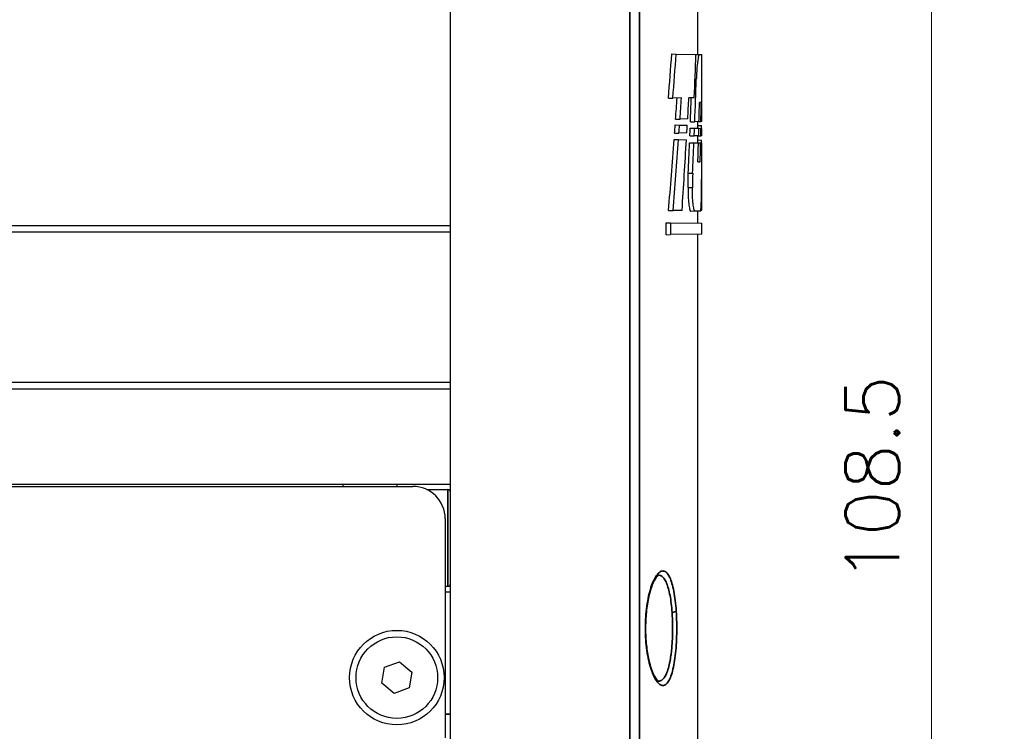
# Model space of a CAD drawing. Header units: millimetres. Extents: x 399 to 6233, y -1870 to 1602.
# Tile 434 of 656: x 4833 to 4879, y 397 to 430. Entities that reach past the tile are written whole.
import ezdxf

# ---------------------------------------------------------------- set-up
doc = ezdxf.new("R2010")
doc.units = ezdxf.units.MM
for name, color, linetype, lineweight in [('AM_5', 3, 'Continuous', 25), ('可見 (ISO)', 7, 'Continuous', 25), ('窄部可見 (ISO)', 7, 'Continuous', 35)]:
    doc.layers.add(name, color=color, linetype=linetype, lineweight=lineweight)
doc.styles.add('尺寸標註', font='romans.shx', dxfattribs={"bigfont": 'CHINESET.SHX'})
doc.dimstyles.new('CNS1$0', dxfattribs={"dimtxt": 2.5, "dimasz": 2.5, "dimexe": 1, "dimexo": 1, "dimgap": 1.5, "dimtad": 1, "dimtoh": 1, "dimdec": 1, "dimdsep": 46, "dimtxsty": '尺寸標註', "dimcen": 0, "dimclrd": 2, "dimclre": 2, "dimclrt": 1, "dimadec": 0, "dimazin": 2, "dimtp": 0.1, "dimtm": 0.1, "dimtfac": 0.71, "dimtdec": 1, "dimtmove": 0, "dimatfit": 0, "dimfxl": 0, "dimlwd": 13, "dimlwe": 13, "dimarcsym": 0})

# ---------------------------------------------------------------- blocks, each defined once
blk = doc.blocks.new('*D284')
at = {"layer": 'AM_5', "color": 2, "lineweight": 13}
for p, q in [((4818.116, 463.056), (4876.653, 463.056)), ((4875.653, 357.056), (4875.653, 460.556)), ((4827.43, 354.556), (4876.653, 354.556))]:
    blk.add_line(p, q, dxfattribs=at)
at = {"layer": 'AM_5', "color": 2, "lineweight": -2}
for points in [[(4875.236, 460.556), (4876.07, 460.556), (4875.653, 463.056)], [(4875.236, 357.056), (4876.07, 357.056), (4875.653, 354.556)]]:
    blk.add_solid(points, dxfattribs=at)
at = {"layer": 'Defpoints', "color": 0, "lineweight": -2}
for p in [(4817.116, 463.056), (4875.653, 463.056), (4826.43, 354.556)]:
    blk.add_point(p, dxfattribs=at)
at = {"layer": 'AM_5', "color": 1, "insert": (4872.903, 408.806), "char_height": 2.5, "attachment_point": 5, "rotation": 90, "style": '尺寸標註'}
blk.add_mtext('108.5', dxfattribs=at)
blk = doc.blocks.new('*D285')
at = {"layer": 'AM_5', "color": 2, "lineweight": 13}
for p, q in [((4840.264, 466.056), (4886.776, 466.056)), ((4885.776, 463.556), (4885.776, 357.056)), ((4827.43, 354.556), (4886.776, 354.556))]:
    blk.add_line(p, q, dxfattribs=at)
at = {"layer": 'AM_5', "color": 2, "lineweight": -2}
for points in [[(4885.359, 463.556), (4886.193, 463.556), (4885.776, 466.056)], [(4885.359, 357.056), (4886.193, 357.056), (4885.776, 354.556)]]:
    blk.add_solid(points, dxfattribs=at)
at = {"layer": 'Defpoints', "color": 0, "lineweight": -2}
for p in [(4839.264, 466.056), (4826.43, 354.556), (4885.776, 354.556)]:
    blk.add_point(p, dxfattribs=at)
at = {"layer": 'AM_5', "color": 1, "insert": (4883.026, 410.306), "char_height": 2.5, "attachment_point": 5, "rotation": 90, "style": '尺寸標註'}
blk.add_mtext('111.5', dxfattribs=at)

msp = doc.modelspace()

# ---------------------------------------------------------------- linework, layer by layer
at = {"layer": '可見 (ISO)'}
for p, q in [((4864.764, 453.814), (4864.764, 428.567)), ((4853.264, 420.606), (4853.264, 446.934)), ((4863.566, 428.588), (4863.772, 428.584)), ((4863.772, 428.584), (4864.689, 428.568)), ((4864.689, 428.568), (4864.835, 428.566)), ((4864.835, 428.566), (4864.962, 428.564)), ((4864.964, 425.592), (4864.964, 428.43)), ((4864.646, 427.408), (4864.705, 427.408)), ((4863.404, 426.531), (4863.611, 426.535)), ((4864.015, 426.542), (4863.611, 426.535)), ((4864.613, 426.553), (4864.358, 426.548)), ((4864.931, 426.328), (4864.851, 426.327)), ((4863.743, 425.557), (4863.949, 425.561)), ((4864.305, 425.567), (4863.949, 425.561)), ((4864.431, 425.432), (4864.633, 425.436)), ((4864.83, 425.439), (4864.633, 425.436)), ((4864.764, 425.438), (4864.764, 425.128)), ((4864.83, 425.439), (4864.919, 425.441)), ((4864.964, 425.441), (4864.919, 425.441)), ((4863.72, 425.284), (4863.926, 425.28)), ((4864.265, 424.91), (4863.899, 424.904)), ((4863.926, 425.28), (4864.285, 425.274)), ((4864.422, 425.134), (4864.624, 425.13)), ((4864.624, 425.13), (4864.822, 425.127)), ((4864.764, 425.265), (4864.95, 425.262)), ((4864.822, 425.127), (4864.916, 425.125)), ((4864.916, 425.125), (4864.964, 425.125)), ((4863.668, 424.605), (4863.873, 424.602)), ((4863.693, 424.9), (4863.899, 424.904)), ((4863.873, 424.602), (4864.244, 424.595)), ((4864.394, 424.455), (4864.596, 424.452)), ((4864.408, 424.775), (4864.61, 424.779)), ((4864.596, 424.452), (4864.804, 424.448)), ((4864.813, 424.782), (4864.61, 424.779)), ((4864.764, 424.781), (4864.764, 424.449)), ((4864.764, 424.586), (4864.945, 424.583)), ((4864.813, 424.782), (4864.91, 424.784)), ((4864.964, 424.785), (4864.91, 424.784)), ((4864.804, 424.448), (4864.904, 424.446)), ((4864.904, 424.446), (4864.963, 424.445)), ((4864.779, 423.569), (4864.888, 423.568)), ((4864.333, 423.032), (4864.536, 423.032)), ((4864.323, 422.371), (4864.525, 422.371)), ((4863.416, 421.297), (4863.623, 421.3)), ((4864.043, 421.308), (4863.623, 421.3)), ((4864.651, 421.265), (4864.449, 421.261)), ((4864.904, 421.269), (4864.651, 421.265)), ((4864.764, 421.267), (4864.764, 420.71)), ((4864.914, 421.323), (4864.964, 421.324)), ((4740.264, 420.606), (4853.264, 420.606)), ((4853.264, 420.306), (4853.264, 420.606)), ((4863.299, 420.735), (4863.506, 420.732)), ((4863.299, 420.174), (4863.299, 420.735)), ((4863.506, 420.732), (4864.964, 420.706)), ((4863.506, 420.732), (4863.506, 420.177)), ((4864.964, 420.203), (4864.964, 420.706)), ((4740.264, 420.306), (4853.264, 420.306)), ((4853.264, 413.306), (4853.264, 420.306)), ((4863.299, 420.174), (4863.506, 420.177)), ((4864.964, 420.203), (4863.506, 420.177)), ((4864.764, 420.199), (4864.764, 395.498)), ((4740.264, 413.306), (4853.264, 413.306)), ((4740.264, 413.006), (4853.264, 413.006)), ((4853.264, 413.006), (4853.264, 413.306)), ((4853.264, 408.556), (4853.264, 413.006)), ((4740.264, 408.556), (4853.264, 408.556)), ((4742.014, 408.456), (4851.514, 408.456)), ((4848.264, 408.456), (4848.264, 408.556)), ((4850.764, 408.556), (4850.764, 408.456)), ((4853.264, 396.556), (4853.264, 408.556)), ((4852.168, 408.306), (4853.139, 408.306)), ((4853.014, 406.956), (4853.014, 396.756)), ((4853.014, 403.806), (4853.139, 403.806)), ((4853.014, 403.556), (4853.264, 403.556)), ((4850.187, 400.036), (4850.892, 400.296)), ((4850.892, 400.296), (4851.469, 399.816)), ((4850.06, 399.296), (4850.187, 400.036)), ((4851.469, 399.816), (4851.341, 399.076)), ((4850.637, 398.816), (4850.06, 399.296)), ((4851.341, 399.076), (4850.637, 398.816))]:
    msp.add_line(p, q, dxfattribs=at)
for radius in [2.2, 1.9]:
    msp.add_circle((4850.764, 399.556), radius, dxfattribs=at)
for centre, radius, start, end in [((4851.514, 406.956), 1.5, 0, 90), ((4853.139, 408.181), 0.125, 0, 90), ((4853.139, 403.931), 0.125, 270, 0)]:
    msp.add_arc(centre, radius, start, end, dxfattribs=at)
for centre, major_axis, ratio, start_param, end_param in [((4425.04, 461.129), (439.037, -24.838), 0.951069, 6.259795, 6.264728), ((4422.966, 461.147), (441.308, -24.967), 0.951069, 6.260188, 6.265078), ((4388.488, 441.346), (475.786, 26.917), 0.951069, 6.191129, 6.195579), ((4386.389, 444.872), (477.869, -27.237), 0.951806, 0.017142, 0.021474), ((4409.919, 456.525), (454.145, -25.884), 0.951806, 6.27142, 6.273692), ((4407.839, 456.539), (456.422, -26.014), 0.951806, 6.271756, 6.274016), ((4389.325, 446.677), (474.931, 27.069), 0.951806, 6.176743, 6.178912), ((4388.373, 444.869), (475.689, -27.112), 0.951806, 0.016945, 0.019412), ((4376.984, 433.724), (487.264, 27.772), 0.951806, 6.205543, 6.207453), ((4377.328, 434.364), (486.921, -27.752), 0.951806, 0.040589, 0.042501), ((4819.014, 422.973), (0.94, 142.854), 0.321589, 4.731784, 4.732838), ((4819.018, 457.744), (-0.937, 140.956), 0.324476, 4.475061, 4.477859), ((4819.016, 457.745), (-0.942, 141.575), 0.324481, 4.476125, 4.478858), ((4819.009, 446.961), (0.941, 141.587), 0.324506, 4.558169, 4.560769), ((4819.016, 444.909), (-0.938, 140.96), 0.324483, 4.566903, 4.569475), ((4819.015, 444.91), (-0.942, 141.577), 0.324485, 4.567555, 4.570065), ((4819.015, 433.67), (0.942, 141.577), 0.324484, 4.651732, 4.654172), ((4819.012, 434.234), (-0.943, 141.582), 0.324497, 4.643429, 4.645846), ((4818.977, 426.962), (-0.855, -223.309), 0.205899, 1.563355, 1.56397), ((4819.014, 422.994), (0.942, 141.578), 0.324487, 4.727198, 4.729598), ((4819.014, 458.1), (0.935, -142.232), 0.321589, 1.306951, 1.330958), ((4819.014, 458.1), (0.94, -142.854), 0.321589, 1.308143, 1.331987), ((4394.041, 446.572), (470.215, 26.8), 0.951806, 6.166996, 6.174338), ((4391.761, 444.657), (472.303, -26.919), 0.951806, 0.011775, 0.014937), ((4389.767, 444.66), (474.494, -27.044), 0.951806, 0.011987, 0.015129), ((4374.981, 423.085), (489.264, -27.886), 0.951806, 0.062727, 0.063021), ((4385.908, 433.629), (478.365, 27.044), 0.950998, 6.201732, 6.20366), ((4386.329, 434.266), (477.944, -27.02), 0.950998, 0.03588, 0.037811), ((4374.976, 423.066), (489.269, 27.886), 0.951806, 6.221878, 6.226332), ((4374.981, 423.085), (489.264, -27.886), 0.951806, 0.056035, 0.05979)]:
    msp.add_ellipse(centre, major_axis=major_axis, ratio=ratio, start_param=start_param, end_param=end_param, dxfattribs=at)
for points, knots in [([(4864.835, 428.566), (4864.824, 428.547), (4864.811, 428.507), (4864.781, 428.358), (4864.763, 428.224), (4864.732, 427.915), (4864.718, 427.719), (4864.708, 427.473), (4864.706, 427.44), (4864.705, 427.408)], [0.8089084, 0.8089084, 0.8089084, 0.8089084, 0.8536893, 0.8536893, 0.9195588, 0.9195588, 0.9852367, 0.9852367, 0.9949888, 0.9949888, 0.9949888, 0.9949888]), ([(4864.964, 428.43), (4864.964, 428.453), (4864.964, 428.473), (4864.964, 428.534), (4864.963, 428.558), (4864.962, 428.564)], [-0.19700423, -0.19700423, -0.19700423, -0.19700423, -0.18427293, -0.18427293, -0.15180652, -0.15180652, -0.15180652, -0.15180652]), ([(4864.323, 422.371), (4864.322, 422.33), (4864.322, 422.289), (4864.322, 422.124), (4864.325, 421.992), (4864.339, 421.749), (4864.35, 421.638), (4864.373, 421.462), (4864.388, 421.386), (4864.418, 421.285), (4864.435, 421.261), (4864.449, 421.261)], [-0.3106286, -0.3106286, -0.3106286, -0.3106286, -0.2985275, -0.2985275, -0.2612771, -0.2612771, -0.2240267, -0.2240267, -0.1865013, -0.1865013, -0.148976, -0.148976, -0.148976, -0.148976]), ([(4864.651, 421.265), (4864.651, 421.265), (4864.651, 421.265), (4864.636, 421.264), (4864.62, 421.289), (4864.59, 421.389), (4864.575, 421.465), (4864.552, 421.64), (4864.541, 421.75), (4864.528, 421.993), (4864.524, 422.124), (4864.524, 422.248), (4864.524, 422.288), (4864.524, 422.33), (4864.525, 422.371)], [0.4453362, 0.4453362, 0.4453362, 0.4453362, 0.4458977, 0.4458977, 0.4832863, 0.4832863, 0.520675, 0.520675, 0.5577925, 0.5577925, 0.59491, 0.59491, 0.59491, 0.6069789, 0.6069789, 0.6069789, 0.6069789]), ([(4864.904, 421.269), (4864.909, 421.292), (4864.915, 421.325), (4864.929, 421.459), (4864.936, 421.593), (4864.946, 421.902), (4864.949, 422.098), (4864.952, 422.33), (4864.952, 422.349), (4864.952, 422.367)], [-0.7547784, -0.7547784, -0.7547784, -0.7547784, -0.7217015, -0.7217015, -0.65609, -0.65609, -0.5905844, -0.5905844, -0.5849967, -0.5849967, -0.5849967, -0.5849967]), ([(4862.959, 404.321), (4862.959, 404.321), (4862.929, 404.315), (4862.826, 404.204), (4862.761, 404.103), (4862.642, 403.837), (4862.585, 403.672), (4862.481, 403.279), (4862.435, 403.041), (4862.37, 402.539), (4862.35, 402.269), (4862.345, 401.966), (4862.344, 401.934), (4862.344, 401.853), (4862.344, 401.805), (4862.347, 401.61), (4862.353, 401.464), (4862.369, 401.242), (4862.376, 401.162), (4862.384, 401.085)], [0.002547, 0.002547, 0.002547, 0.002547, 0.0800677, 0.0800677, 0.1583486, 0.1583486, 0.2339547, 0.2339547, 0.3160705, 0.3160705, 0.3971781, 0.3971781, 0.4068801, 0.4068801, 0.4214367, 0.4214367, 0.4652627, 0.4652627, 0.4898931, 0.4898931, 0.4898931, 0.4898931]), ([(4862.384, 401.085), (4862.41, 400.832), (4862.45, 400.591), (4862.547, 400.165), (4862.605, 399.975), (4862.73, 399.669), (4862.798, 399.549), (4862.91, 399.411), (4862.952, 399.393), (4862.959, 399.392), (4862.959, 399.392), (4862.959, 399.392)], [0, 0, 0, 0, 0.0798484, 0.0798484, 0.1603704, 0.1603704, 0.2422508, 0.2422508, 0.319718, 0.319718, 0.3306915, 0.3306915, 0.3306915, 0.3306915])]:
    msp.add_open_spline(points, degree=3, knots=knots, dxfattribs=at)
for points in [[(4864.323, 422.371), (4864.325, 422.59), (4864.328, 422.811), (4864.333, 423.032)], [(4864.536, 423.032), (4864.531, 422.81), (4864.527, 422.589), (4864.525, 422.371)]]:
    msp.add_open_spline(points, degree=3, dxfattribs=at)
at = {"layer": '窄部可見 (ISO)'}
for p, q in [((4861.606, 396.701), (4861.606, 453.86)), ((4862.068, 453.861), (4862.068, 396.701)), ((4853.139, 408.306), (4853.139, 403.806)), ((4853.264, 397.856), (4853.014, 397.856))]:
    msp.add_line(p, q, dxfattribs=at)
for centre, major_axis, ratio, start_param, end_param in [((4863.574, 402.649), (0.2, 0.013), 0.296878, 4.710273, 6.064298), ((4862.185, 401.064), (0.199, 0.021), 0.295711, 5.942725, 6.283185)]:
    msp.add_ellipse(centre, major_axis=major_axis, ratio=ratio, start_param=start_param, end_param=end_param, dxfattribs=at)
for points, knots in [([(4862.374, 401.064), (4862.357, 401.233), (4862.344, 401.406), (4862.338, 401.583), (4862.332, 401.76), (4862.332, 401.94), (4862.338, 402.116), (4862.344, 402.293), (4862.355, 402.466), (4862.373, 402.635), (4862.39, 402.804), (4862.414, 402.969), (4862.441, 403.123), (4862.469, 403.277), (4862.501, 403.422), (4862.538, 403.557), (4862.574, 403.692), (4862.614, 403.813), (4862.656, 403.922), (4862.698, 404.031), (4862.743, 404.127), (4862.789, 404.208), (4862.835, 404.288), (4862.883, 404.354), (4862.931, 404.404), (4862.979, 404.454), (4863.027, 404.488), (4863.075, 404.506), (4863.123, 404.524), (4863.169, 404.525), (4863.216, 404.51), (4863.308, 404.48), (4863.393, 404.384), (4863.469, 404.223), (4863.506, 404.143), (4863.541, 404.048), (4863.573, 403.94), (4863.605, 403.831), (4863.634, 403.708), (4863.659, 403.573), (4863.685, 403.439), (4863.707, 403.294), (4863.725, 403.139), (4863.744, 402.985), (4863.759, 402.819), (4863.77, 402.649)], [0.016662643, 0.016662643, 0.016662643, 0.016662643, 0.017195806, 0.017195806, 0.017195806, 0.017729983, 0.017729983, 0.017729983, 0.018267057, 0.018267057, 0.018267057, 0.018804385, 0.018804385, 0.018804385, 0.019342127, 0.019342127, 0.019342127, 0.019880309, 0.019880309, 0.019880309, 0.02041893, 0.02041893, 0.02041893, 0.020957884, 0.020957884, 0.020957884, 0.021497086, 0.021497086, 0.021497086, 0.022036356, 0.022036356, 0.022036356, 0.023114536, 0.023114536, 0.023114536, 0.023653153, 0.023653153, 0.023653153, 0.024190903, 0.024190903, 0.024190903, 0.024728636, 0.024728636, 0.024728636, 0.025266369, 0.025266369, 0.025266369, 0.025266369]), ([(4863.578, 402.59), (4863.568, 402.732), (4863.554, 402.872), (4863.522, 403.135), (4863.503, 403.258), (4863.46, 403.49), (4863.435, 403.599), (4863.38, 403.794), (4863.351, 403.881), (4863.287, 404.033), (4863.252, 404.099), (4863.179, 404.204), (4863.142, 404.244), (4863.062, 404.301), (4863.021, 404.317), (4862.972, 404.32), (4862.965, 404.321), (4862.959, 404.321)], [0.008449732, 0.008449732, 0.008449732, 0.008449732, 0.008899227, 0.008899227, 0.009348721, 0.009348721, 0.009798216, 0.009798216, 0.01024771, 0.01024771, 0.010697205, 0.010697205, 0.011146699, 0.011146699, 0.011596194, 0.011596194, 0.011668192, 0.011668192, 0.011668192, 0.011668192]), ([(4863.77, 402.649), (4863.781, 402.479), (4863.789, 402.302), (4863.796, 401.949), (4863.797, 401.771), (4863.789, 401.415), (4863.782, 401.24), (4863.759, 400.902), (4863.745, 400.737), (4863.708, 400.425), (4863.686, 400.28), (4863.635, 400.01), (4863.606, 399.886), (4863.542, 399.668), (4863.508, 399.573), (4863.432, 399.412), (4863.392, 399.347), (4863.308, 399.251), (4863.264, 399.218), (4863.172, 399.187), (4863.125, 399.188), (4863.03, 399.222), (4862.981, 399.256), (4862.885, 399.355), (4862.838, 399.419), (4862.746, 399.579), (4862.701, 399.675), (4862.616, 399.891), (4862.577, 400.011), (4862.504, 400.279), (4862.471, 400.425), (4862.416, 400.731), (4862.392, 400.893), (4862.374, 401.064)], [0.008052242, 0.008052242, 0.008052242, 0.008052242, 0.008590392, 0.008590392, 0.009128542, 0.009128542, 0.009666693, 0.009666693, 0.010204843, 0.010204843, 0.010742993, 0.010742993, 0.011281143, 0.011281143, 0.011819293, 0.011819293, 0.012357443, 0.012357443, 0.012895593, 0.012895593, 0.013433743, 0.013433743, 0.013971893, 0.013971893, 0.014510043, 0.014510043, 0.015048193, 0.015048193, 0.015586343, 0.015586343, 0.016124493, 0.016124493, 0.016662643, 0.016662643, 0.016662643, 0.016662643]), ([(4863.603, 401.856), (4863.603, 401.98), (4863.601, 402.103), (4863.597, 402.226), (4863.593, 402.349), (4863.586, 402.471), (4863.578, 402.59)], [0.0077021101, 0.0077021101, 0.0077021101, 0.0077021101, 0.0080759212, 0.0080759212, 0.0080759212, 0.0084497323, 0.0084497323, 0.0084497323, 0.0084497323]), ([(4862.959, 399.392), (4862.982, 399.391), (4863.005, 399.395), (4863.028, 399.402), (4863.039, 399.405), (4863.05, 399.41), (4863.061, 399.415), (4863.095, 399.432), (4863.129, 399.458), (4863.16, 399.492), (4863.166, 399.498), (4863.172, 399.505), (4863.178, 399.512), (4863.214, 399.554), (4863.248, 399.607), (4863.28, 399.671), (4863.282, 399.675), (4863.284, 399.678), (4863.285, 399.682), (4863.319, 399.751), (4863.35, 399.83), (4863.379, 399.921), (4863.381, 399.926), (4863.382, 399.93), (4863.384, 399.935), (4863.411, 400.022), (4863.436, 400.119), (4863.459, 400.224), (4863.462, 400.241), (4863.466, 400.259), (4863.469, 400.276), (4863.489, 400.372), (4863.506, 400.473), (4863.521, 400.58), (4863.526, 400.613), (4863.53, 400.646), (4863.535, 400.679), (4863.547, 400.777), (4863.558, 400.878), (4863.567, 400.981), (4863.571, 401.031), (4863.575, 401.082), (4863.579, 401.132), (4863.585, 401.223), (4863.59, 401.316), (4863.594, 401.41), (4863.597, 401.477), (4863.599, 401.546), (4863.601, 401.615), (4863.602, 401.695), (4863.603, 401.776), (4863.603, 401.856)], [0.00373633, 0.00373633, 0.00373633, 0.00373633, 0.003986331, 0.003986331, 0.003986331, 0.004105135, 0.004105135, 0.004105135, 0.004483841, 0.004483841, 0.004483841, 0.004554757, 0.004554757, 0.004554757, 0.004980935, 0.004980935, 0.004980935, 0.005004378, 0.005004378, 0.005004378, 0.005454, 0.005454, 0.005454, 0.005477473, 0.005477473, 0.005477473, 0.005903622, 0.005903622, 0.005903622, 0.005973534, 0.005973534, 0.005973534, 0.006353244, 0.006353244, 0.006353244, 0.006469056, 0.006469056, 0.006469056, 0.006802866, 0.006802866, 0.006802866, 0.006964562, 0.006964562, 0.006964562, 0.007252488, 0.007252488, 0.007252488, 0.007459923, 0.007459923, 0.007459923, 0.00770211, 0.00770211, 0.00770211, 0.00770211])]:
    msp.add_open_spline(points, degree=3, knots=knots, dxfattribs=at)

# ---------------------------------------------------------------- dimensions: what is measured, and where the dimension line sits
at = {"layer": 'AM_5'}
for base, p1, p2, override, picture, middle in [((4885.776, 354.556), (4839.264, 466.056), (4826.43, 354.556), {"dimfxl": 4, "dimarcsym": 1}, '*D285', (4883.026, 410.306)), ((4875.653, 463.056), (4826.43, 354.556), (4817.116, 463.056), {"dimtix": 1, "dimfxl": 4, "dimarcsym": 1}, '*D284', (4872.903, 408.806))]:
    dim = msp.add_linear_dim(base=base, p1=p1, p2=p2, angle=90, dimstyle='CNS1$0', override=override, dxfattribs=at)
    dim.commit()
    dim.dimension.update_dxf_attribs({"geometry": picture, "text_midpoint": middle})

doc.saveas('drawing.dxf')
